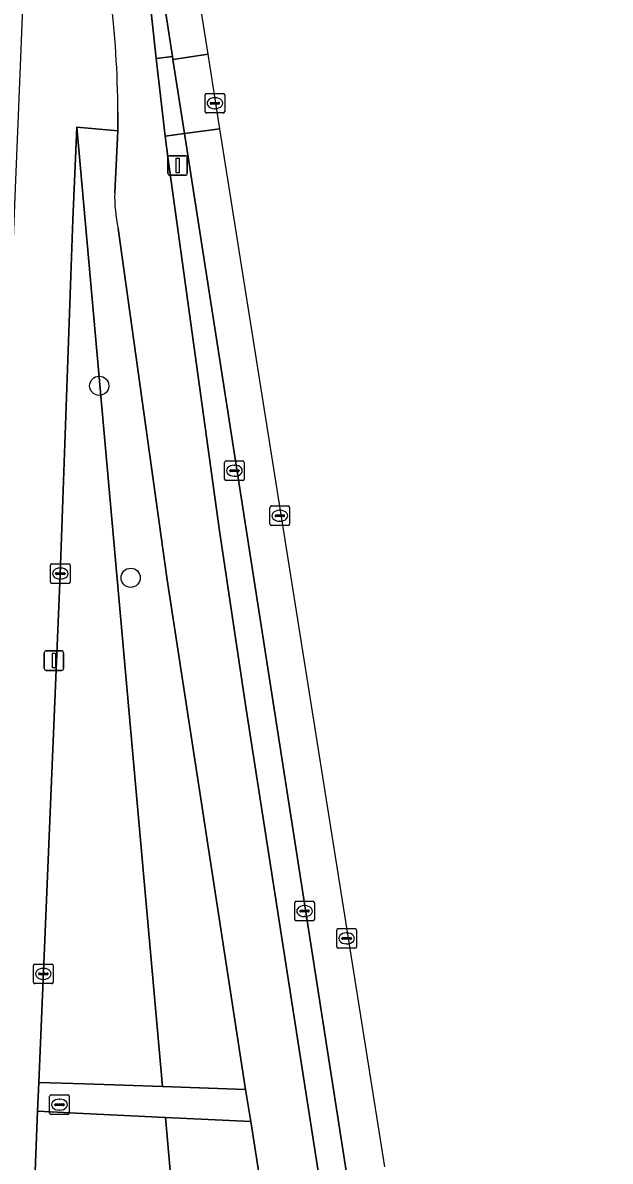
# Model space of a CAD drawing. Extents: x 160077 to 160948, y 386481 to 387498.
# Drawn here: x 160786.8 to 160816.7, y 387364.7 to 387422.7 of the extents above; entities that cross this region are included whole.
import ezdxf

# ---------------------------------------------------------------- set-up
doc = ezdxf.new("R2010")
doc.units = 0
for name, color, linetype in [('IMGEO_Berm_open', 7, 'Continuous'), ('IMGEO_Boom', 7, 'Continuous'), ('IMGEO_Fietspad_gesloten', 7, 'Continuous'), ('IMGEO_Groenvoorziening', 7, 'Continuous'), ('IMGEO_Kolk', 7, 'Continuous'), ('IMGEO_Lichtmast', 7, 'Continuous'), ('IMGEO_Parkeervlak_open', 7, 'Continuous'), ('IMGEO_Rioolput', 7, 'Continuous'), ('IMGEO_Voetpad_open', 7, 'Continuous')]:
    doc.layers.add(name, color=color, linetype=linetype)

msp = doc.modelspace()

# ---------------------------------------------------------------- linework, layer by layer
at = {"layer": 'IMGEO_Berm_open'}
for points in [[(160789.805, 387450.733), (160789.02, 387450.628), (160790.111, 387444.734), (160792.927, 387426.889), (160793.567, 387420.894), (160794.398, 387420.998)], [(160795.022, 387417.061), (160794.038, 387416.932), (160794.188, 387415.748), (160796.787, 387396.931), (160798.117, 387387.941), (160809.316, 387316.069), (160811.065, 387305.098), (160812.388, 387305.254), (160805.289, 387351.107)]]:
    msp.add_lwpolyline(points, close=True, dxfattribs=at)
at = {"layer": 'IMGEO_Boom'}
for centre in [(160790.672, 387404.206), (160792.273, 387394.42)]:
    msp.add_circle(centre, 0.489, dxfattribs=at)
at = {"layer": 'IMGEO_Fietspad_gesloten'}
for points in [[(160798.117, 387387.941), (160796.787, 387396.931), (160794.188, 387415.748), (160794.038, 387416.932), (160793.567, 387420.894), (160792.927, 387426.889), (160790.111, 387444.734), (160789.02, 387450.628), (160788.353, 387453.972)], [(160791.618, 387418.162), (160791.618, 387417.2), (160791.461, 387414.056)], [(160791.64, 387412.231), (160794.135, 387394.309), (160798.115, 387368.331), (160798.397, 387366.706), (160800.39, 387353.842), (160805.416, 387321.393), (160805.684, 387319.821), (160812.311, 387277.764), (160812.877, 387274.297), (160813.946, 387267.683), (160816.7, 387268.961), (160815.81, 387274.874), (160814.884, 387280.816)], [(160813.722, 387287.928), (160812.151, 387298.283), (160811.065, 387305.098), (160809.316, 387316.069), (160798.117, 387387.941)]]:
    msp.add_lwpolyline(points, dxfattribs=at)
for centre, radius, start, end in [((160745.368, 387418.158), 46.25, 0.00523, 7.45549), ((160798.641, 387413.839), 7.183, 178.26829, 192.93527)]:
    msp.add_arc(centre, radius, start, end, dxfattribs=at)
at = {"layer": 'IMGEO_Groenvoorziening'}
for points in [[(160793.902, 387368.485), (160789.525, 387417.391), (160789.328, 387412.658), (160788.689, 387394.579), (160787.593, 387368.701), (160789.923, 387368.631)], [(160789.858, 387367.105), (160787.533, 387367.231), (160787.019, 387354.106), (160795.199, 387353.82), (160794.041, 387366.91)], [(160798.397, 387366.706), (160794.041, 387366.91), (160795.199, 387353.82), (160800.39, 387353.842)]]:
    msp.add_lwpolyline(points, close=True, dxfattribs=at)
msp.add_lwpolyline([(160791.461, 387414.056), (160791.618, 387417.2), (160789.525, 387417.391), (160793.902, 387368.485), (160798.115, 387368.331), (160794.135, 387394.309), (160791.64, 387412.231)], dxfattribs=at)
msp.add_arc((160798.641, 387413.839), 7.183, 178.26829, 192.93527, dxfattribs=at)
at = {"layer": 'IMGEO_Kolk'}
for p, q in [((160796.063, 387418.185), (160796.063, 387419.037)), ((160796.138, 387419.111), (160796.99, 387419.111)), ((160796.322, 387418.605), (160796.322, 387418.617)), ((160796.365, 387418.654), (160796.763, 387418.654)), ((160796.551, 387418.891), (160796.576, 387418.891)), ((160796.806, 387418.617), (160796.806, 387418.605)), ((160797.064, 387419.037), (160797.064, 387418.185)), ((160796.99, 387418.111), (160796.138, 387418.111)), ((160796.76, 387418.568), (160796.362, 387418.568)), ((160796.574, 387418.331), (160796.549, 387418.331)), ((160797.059, 387399.452), (160797.059, 387400.304)), ((160797.134, 387400.378), (160797.986, 387400.378)), ((160797.547, 387400.158), (160797.572, 387400.158)), ((160798.06, 387400.304), (160798.06, 387399.452)), ((160797.318, 387399.872), (160797.318, 387399.884)), ((160797.756, 387399.835), (160797.358, 387399.835)), ((160797.361, 387399.921), (160797.759, 387399.921)), ((160797.57, 387399.598), (160797.545, 387399.598)), ((160797.802, 387399.884), (160797.802, 387399.872)), ((160797.986, 387399.378), (160797.134, 387399.378)), ((160799.37, 387397.153), (160799.37, 387398.005)), ((160799.445, 387398.079), (160800.297, 387398.079)), ((160799.858, 387397.859), (160799.883, 387397.859)), ((160800.371, 387398.005), (160800.371, 387397.153)), ((160799.629, 387397.573), (160799.629, 387397.585)), ((160800.067, 387397.536), (160799.669, 387397.536)), ((160799.672, 387397.622), (160800.07, 387397.622)), ((160799.881, 387397.299), (160799.856, 387397.299)), ((160800.113, 387397.585), (160800.113, 387397.573)), ((160800.297, 387397.079), (160799.445, 387397.079)), ((160788.189, 387394.209), (160788.189, 387395.061)), ((160788.264, 387395.135), (160789.116, 387395.135)), ((160788.677, 387394.915), (160788.702, 387394.915)), ((160789.19, 387395.061), (160789.19, 387394.209)), ((160788.448, 387394.629), (160788.448, 387394.641)), ((160788.886, 387394.592), (160788.488, 387394.592)), ((160788.491, 387394.678), (160788.889, 387394.678)), ((160788.7, 387394.355), (160788.675, 387394.355)), ((160788.932, 387394.641), (160788.932, 387394.629)), ((160789.116, 387394.135), (160788.264, 387394.135)), ((160800.629, 387377.002), (160800.629, 387377.854)), ((160800.704, 387377.928), (160801.556, 387377.928)), ((160800.888, 387377.422), (160800.888, 387377.434)), ((160800.931, 387377.471), (160801.329, 387377.471)), ((160801.117, 387377.708), (160801.142, 387377.708)), ((160801.372, 387377.434), (160801.372, 387377.422)), ((160801.63, 387377.854), (160801.63, 387377.002)), ((160801.556, 387376.928), (160800.704, 387376.928)), ((160801.326, 387377.385), (160800.928, 387377.385)), ((160801.14, 387377.148), (160801.115, 387377.148)), ((160802.773, 387375.613), (160802.773, 387376.465)), ((160802.848, 387376.539), (160803.7, 387376.539)), ((160803.261, 387376.319), (160803.286, 387376.319)), ((160803.774, 387376.465), (160803.774, 387375.613)), ((160803.032, 387376.033), (160803.032, 387376.045)), ((160803.47, 387375.996), (160803.072, 387375.996)), ((160803.075, 387376.082), (160803.473, 387376.082)), ((160803.284, 387375.759), (160803.259, 387375.759)), ((160803.516, 387376.045), (160803.516, 387376.033)), ((160803.7, 387375.539), (160802.848, 387375.539)), ((160787.325, 387373.805), (160787.325, 387374.657)), ((160787.4, 387374.731), (160788.252, 387374.731)), ((160787.813, 387374.511), (160787.838, 387374.511)), ((160788.326, 387374.657), (160788.326, 387373.805)), ((160787.584, 387374.225), (160787.584, 387374.237)), ((160788.022, 387374.188), (160787.624, 387374.188)), ((160787.627, 387374.274), (160788.025, 387374.274)), ((160787.836, 387373.951), (160787.811, 387373.951)), ((160788.068, 387374.237), (160788.068, 387374.225)), ((160788.252, 387373.731), (160787.4, 387373.731))]:
    msp.add_line(p, q, dxfattribs=at)
for points in [[(160796.063, 387418.185), (160796.063, 387419.037)], [(160796.138, 387419.111), (160796.99, 387419.111)], [(160797.064, 387419.037), (160797.064, 387418.185)], [(160796.99, 387418.111), (160796.138, 387418.111)], [(160797.059, 387399.452), (160797.059, 387400.304)], [(160797.134, 387400.378), (160797.986, 387400.378)], [(160798.06, 387400.304), (160798.06, 387399.452)], [(160797.986, 387399.378), (160797.134, 387399.378)], [(160799.37, 387397.153), (160799.37, 387398.005)], [(160799.445, 387398.079), (160800.297, 387398.079)], [(160800.371, 387398.005), (160800.371, 387397.153)], [(160800.297, 387397.079), (160799.445, 387397.079)], [(160788.189, 387394.209), (160788.189, 387395.061)], [(160788.264, 387395.135), (160789.116, 387395.135)], [(160789.19, 387395.061), (160789.19, 387394.209)], [(160789.116, 387394.135), (160788.264, 387394.135)], [(160800.629, 387377.002), (160800.629, 387377.854)], [(160800.704, 387377.928), (160801.556, 387377.928)], [(160801.63, 387377.854), (160801.63, 387377.002)], [(160801.556, 387376.928), (160800.704, 387376.928)], [(160802.773, 387375.613), (160802.773, 387376.465)], [(160802.848, 387376.539), (160803.7, 387376.539)], [(160803.774, 387376.465), (160803.774, 387375.613)], [(160803.7, 387375.539), (160802.848, 387375.539)], [(160787.325, 387373.805), (160787.325, 387374.657)], [(160787.4, 387374.731), (160788.252, 387374.731)], [(160788.326, 387374.657), (160788.326, 387373.805)], [(160788.252, 387373.731), (160787.4, 387373.731)]]:
    msp.add_lwpolyline(points, dxfattribs=at)
for centre, radius, start, end in [((160796.14, 387419.035), 0.0765, 91.55205, 178.44795), ((160796.14, 387419.035), 0.0765, 91.55205, 178.44795), ((160796.362, 387418.614), 0.0403, 85.87752, 175.75265), ((160796.359, 387418.604), 0.0366, 178.93798, 274.71019), ((160796.763, 387418.611), 0.043, 264.86636, 352.45326), ((160796.767, 387418.616), 0.0386, 1.73085, 96.63898), ((160796.988, 387419.035), 0.0765, 1.55205, 88.44795), ((160796.988, 387419.035), 0.0765, 1.55205, 88.44795), ((160796.14, 387418.187), 0.0765, 181.55205, 268.44795), ((160796.14, 387418.187), 0.0765, 181.55205, 268.44795), ((160796.988, 387418.187), 0.0765, 271.55205, 358.44795), ((160796.988, 387418.187), 0.0765, 271.55205, 358.44795), ((160797.136, 387400.302), 0.0765, 91.55205, 178.44795), ((160797.136, 387400.302), 0.0765, 91.55205, 178.44795), ((160797.984, 387400.302), 0.0765, 1.55205, 88.44795), ((160797.984, 387400.302), 0.0765, 1.55205, 88.44795), ((160797.136, 387399.454), 0.0765, 181.55205, 268.44795), ((160797.136, 387399.454), 0.0765, 181.55205, 268.44795), ((160797.358, 387399.881), 0.0403, 85.87752, 175.75265), ((160797.355, 387399.871), 0.0366, 178.93798, 274.71019), ((160797.759, 387399.878), 0.043, 264.86636, 352.45326), ((160797.763, 387399.883), 0.0386, 1.73085, 96.63898), ((160797.984, 387399.454), 0.0765, 271.55205, 358.44795), ((160797.984, 387399.454), 0.0765, 271.55205, 358.44795), ((160799.447, 387398.003), 0.0765, 91.55205, 178.44795), ((160799.447, 387398.003), 0.0765, 91.55205, 178.44795), ((160800.295, 387398.003), 0.0765, 1.55205, 88.44795), ((160800.295, 387398.003), 0.0765, 1.55205, 88.44795), ((160799.447, 387397.155), 0.0765, 181.55205, 268.44795), ((160799.447, 387397.155), 0.0765, 181.55205, 268.44795), ((160799.669, 387397.582), 0.0403, 85.87752, 175.75265), ((160799.666, 387397.572), 0.0366, 178.93798, 274.71019), ((160800.07, 387397.579), 0.043, 264.86636, 352.45326), ((160800.074, 387397.584), 0.0386, 1.73085, 96.63898), ((160800.295, 387397.155), 0.0765, 271.55205, 358.44795), ((160800.295, 387397.155), 0.0765, 271.55205, 358.44795), ((160788.266, 387395.059), 0.0765, 91.55205, 178.44795), ((160788.266, 387395.059), 0.0765, 91.55205, 178.44795), ((160789.114, 387395.059), 0.0765, 1.55205, 88.44795), ((160789.114, 387395.059), 0.0765, 1.55205, 88.44795), ((160788.488, 387394.638), 0.0403, 85.87752, 175.75265), ((160788.485, 387394.628), 0.0366, 178.93798, 274.71019), ((160788.889, 387394.635), 0.043, 264.86636, 352.45326), ((160788.893, 387394.64), 0.0386, 1.73085, 96.63898), ((160788.266, 387394.211), 0.0765, 181.55205, 268.44795), ((160788.266, 387394.211), 0.0765, 181.55205, 268.44795), ((160789.114, 387394.211), 0.0765, 271.55205, 358.44795), ((160789.114, 387394.211), 0.0765, 271.55205, 358.44795), ((160800.706, 387377.852), 0.0765, 91.55205, 178.44795), ((160800.706, 387377.852), 0.0765, 91.55205, 178.44795), ((160800.928, 387377.431), 0.0403, 85.87752, 175.75265), ((160800.925, 387377.421), 0.0366, 178.93798, 274.71019), ((160801.329, 387377.428), 0.043, 264.86636, 352.45326), ((160801.333, 387377.433), 0.0386, 1.73085, 96.63898), ((160801.554, 387377.852), 0.0765, 1.55205, 88.44795), ((160801.554, 387377.852), 0.0765, 1.55205, 88.44795), ((160800.706, 387377.004), 0.0765, 181.55205, 268.44795), ((160800.706, 387377.004), 0.0765, 181.55205, 268.44795), ((160801.554, 387377.004), 0.0765, 271.55205, 358.44795), ((160801.554, 387377.004), 0.0765, 271.55205, 358.44795), ((160802.85, 387376.463), 0.0765, 91.55205, 178.44795), ((160802.85, 387376.463), 0.0765, 91.55205, 178.44795), ((160803.698, 387376.463), 0.0765, 1.55205, 88.44795), ((160803.698, 387376.463), 0.0765, 1.55205, 88.44795), ((160803.072, 387376.042), 0.0403, 85.87752, 175.75265), ((160803.069, 387376.032), 0.0366, 178.93798, 274.71019), ((160803.473, 387376.039), 0.043, 264.86636, 352.45326), ((160803.477, 387376.044), 0.0386, 1.73085, 96.63898), ((160802.85, 387375.615), 0.0765, 181.55205, 268.44795), ((160802.85, 387375.615), 0.0765, 181.55205, 268.44795), ((160803.698, 387375.615), 0.0765, 271.55205, 358.44795), ((160803.698, 387375.615), 0.0765, 271.55205, 358.44795), ((160787.402, 387374.655), 0.0765, 91.55205, 178.44795), ((160787.402, 387374.655), 0.0765, 91.55205, 178.44795), ((160788.25, 387374.655), 0.0765, 1.55205, 88.44795), ((160788.25, 387374.655), 0.0765, 1.55205, 88.44795), ((160787.624, 387374.234), 0.0403, 85.87752, 175.75265), ((160787.621, 387374.224), 0.0366, 178.93798, 274.71019), ((160788.025, 387374.231), 0.043, 264.86636, 352.45326), ((160788.029, 387374.236), 0.0386, 1.73085, 96.63898), ((160787.402, 387373.807), 0.0765, 181.55205, 268.44795), ((160787.402, 387373.807), 0.0765, 181.55205, 268.44795), ((160788.25, 387373.807), 0.0765, 271.55205, 358.44795), ((160788.25, 387373.807), 0.0765, 271.55205, 358.44795)]:
    msp.add_arc(centre, radius, start, end, dxfattribs=at)
for centre, major_axis, ratio, start_param, end_param in [((160796.55, 387418.611), (-0.387, 0.002), 0.722429, 4.712389, 7.853982), ((160796.575, 387418.611), (-0.39, 0.002), 0.717154, 1.570796, 4.712389), ((160797.546, 387399.878), (-0.387, 0.002), 0.722429, 4.712389, 7.853982), ((160797.571, 387399.878), (-0.39, 0.002), 0.717154, 1.570796, 4.712389), ((160799.857, 387397.579), (-0.387, 0.002), 0.722429, 4.712389, 7.853982), ((160799.882, 387397.579), (-0.39, 0.002), 0.717154, 1.570796, 4.712389), ((160788.676, 387394.635), (-0.387, 0.002), 0.722429, 4.712389, 7.853982), ((160788.701, 387394.635), (-0.39, 0.002), 0.717154, 1.570796, 4.712389), ((160801.116, 387377.428), (-0.387, 0.002), 0.722429, 4.712389, 7.853982), ((160801.141, 387377.428), (-0.39, 0.002), 0.717154, 1.570796, 4.712389), ((160803.26, 387376.039), (-0.387, 0.002), 0.722429, 4.712389, 7.853982), ((160803.285, 387376.039), (-0.39, 0.002), 0.717154, 1.570796, 4.712389), ((160787.812, 387374.231), (-0.387, 0.002), 0.722429, 4.712389, 7.853982), ((160787.837, 387374.231), (-0.39, 0.002), 0.717154, 1.570796, 4.712389)]:
    msp.add_ellipse(centre, major_axis=major_axis, ratio=ratio, start_param=start_param, end_param=end_param, dxfattribs=at)
at = {"layer": 'IMGEO_Lichtmast'}
for p, q in [((160794.168, 387415.036), (160794.168, 387415.836)), ((160794.168, 387415.836), (160794.168, 387415.036)), ((160794.268, 387415.936), (160795.058, 387415.936)), ((160795.058, 387415.936), (160794.268, 387415.936)), ((160795.158, 387415.836), (160795.158, 387415.036)), ((160795.158, 387415.036), (160795.158, 387415.836)), ((160795.058, 387414.936), (160794.268, 387414.936)), ((160794.268, 387414.936), (160795.058, 387414.936)), ((160787.868, 387389.797), (160787.868, 387390.597)), ((160787.868, 387390.597), (160787.868, 387389.797)), ((160787.968, 387390.697), (160788.758, 387390.697)), ((160788.758, 387390.697), (160787.968, 387390.697)), ((160788.858, 387390.597), (160788.858, 387389.797)), ((160788.858, 387389.797), (160788.858, 387390.597)), ((160788.758, 387389.697), (160787.968, 387389.697)), ((160787.968, 387389.697), (160788.758, 387389.697))]:
    msp.add_line(p, q, dxfattribs=at)
for points in [[(160794.588, 387415.811), (160794.738, 387415.811), (160794.738, 387415.061), (160794.588, 387415.061), (160794.588, 387415.811)], [(160788.288, 387390.572), (160788.438, 387390.572), (160788.438, 387389.822), (160788.288, 387389.822), (160788.288, 387390.572)]]:
    msp.add_lwpolyline(points, dxfattribs=at)
for centre, start, end in [((160794.268, 387415.836), 90, 180), ((160794.268, 387415.836), 90, 180), ((160795.058, 387415.836), 0, 90), ((160795.058, 387415.836), 360, 90), ((160794.268, 387415.036), 180, 270), ((160794.268, 387415.036), 180, 270), ((160795.058, 387415.036), 270, 0), ((160795.058, 387415.036), 270, 0), ((160787.968, 387390.597), 90, 180), ((160787.968, 387390.597), 90, 180), ((160788.758, 387390.597), 0, 90), ((160788.758, 387390.597), 360, 90), ((160787.968, 387389.797), 180, 270), ((160787.968, 387389.797), 180, 270), ((160788.758, 387389.797), 270, 0), ((160788.758, 387389.797), 270, 0)]:
    msp.add_arc(centre, 0.1, start, end, dxfattribs=at)
at = {"layer": 'IMGEO_Parkeervlak_open'}
for points in [[(160796.214, 387421.118), (160790.926, 387454.423)], [(160789.805, 387450.733), (160794.398, 387420.998), (160794.423, 387420.841), (160796.214, 387421.118)], [(160805.22, 387364.395), (160796.821, 387417.297), (160795.022, 387417.061), (160805.289, 387351.107), (160812.388, 387305.254)]]:
    msp.add_lwpolyline(points, dxfattribs=at)
at = {"layer": 'IMGEO_Rioolput'}
for p, q in [((160788.147, 387367.136), (160788.147, 387367.988)), ((160788.222, 387368.062), (160789.074, 387368.062)), ((160788.406, 387367.556), (160788.406, 387367.568)), ((160788.449, 387367.605), (160788.847, 387367.605)), ((160788.635, 387367.842), (160788.66, 387367.842)), ((160788.89, 387367.568), (160788.89, 387367.556)), ((160789.148, 387367.988), (160789.148, 387367.136)), ((160789.074, 387367.062), (160788.222, 387367.062)), ((160788.844, 387367.519), (160788.446, 387367.519)), ((160788.658, 387367.282), (160788.633, 387367.282))]:
    msp.add_line(p, q, dxfattribs=at)
for points in [[(160788.147, 387367.136), (160788.147, 387367.988)], [(160788.222, 387368.062), (160789.074, 387368.062)], [(160789.148, 387367.988), (160789.148, 387367.136)], [(160789.074, 387367.062), (160788.222, 387367.062)]]:
    msp.add_lwpolyline(points, dxfattribs=at)
for centre, radius, start, end in [((160788.224, 387367.986), 0.0765, 91.55205, 178.44795), ((160788.224, 387367.986), 0.0765, 91.55205, 178.44795), ((160788.446, 387367.565), 0.0403, 85.87752, 175.75265), ((160788.443, 387367.555), 0.0366, 178.93798, 274.71019), ((160788.847, 387367.562), 0.043, 264.86636, 352.45326), ((160788.851, 387367.567), 0.0386, 1.73085, 96.63898), ((160789.072, 387367.986), 0.0765, 1.55205, 88.44795), ((160789.072, 387367.986), 0.0765, 1.55205, 88.44795), ((160788.224, 387367.138), 0.0765, 181.55205, 268.44795), ((160788.224, 387367.138), 0.0765, 181.55205, 268.44795), ((160789.072, 387367.138), 0.0765, 271.55205, 358.44795), ((160789.072, 387367.138), 0.0765, 271.55205, 358.44795)]:
    msp.add_arc(centre, radius, start, end, dxfattribs=at)
for centre, major_axis, ratio, start_param, end_param in [((160788.634, 387367.562), (-0.387, 0.002), 0.722429, 4.712389, 7.853982), ((160788.659, 387367.562), (-0.39, 0.002), 0.717154, 1.570796, 4.712389)]:
    msp.add_ellipse(centre, major_axis=major_axis, ratio=ratio, start_param=start_param, end_param=end_param, dxfattribs=at)
at = {"layer": 'IMGEO_Voetpad_open'}
msp.add_lwpolyline([(160787.461, 387440.854), (160786.537, 387417.979), (160786.472, 387416.365), (160781.8, 387300.651), (160784.891, 387300.473), (160785.8, 387319.664), (160785.749, 387321.244), (160786.467, 387340.002), (160787.019, 387354.106), (160787.533, 387367.231), (160787.593, 387368.701), (160788.689, 387394.579), (160789.328, 387412.658), (160789.525, 387417.391), (160791.618, 387417.2), (160791.618, 387418.162)], dxfattribs=at)
for points in [[(160794.423, 387420.841), (160794.398, 387420.998), (160793.567, 387420.894), (160794.038, 387416.932), (160795.022, 387417.061)], [(160796.821, 387417.297), (160796.214, 387421.118), (160794.423, 387420.841), (160795.022, 387417.061)], [(160798.115, 387368.331), (160793.902, 387368.485), (160789.923, 387368.631), (160787.593, 387368.701), (160787.533, 387367.231), (160789.858, 387367.105), (160794.041, 387366.91), (160798.397, 387366.706)]]:
    msp.add_lwpolyline(points, close=True, dxfattribs=at)
msp.add_arc((160745.368, 387418.158), 46.25, 0.00523, 7.45549, dxfattribs=at)

doc.saveas('drawing.dxf')
